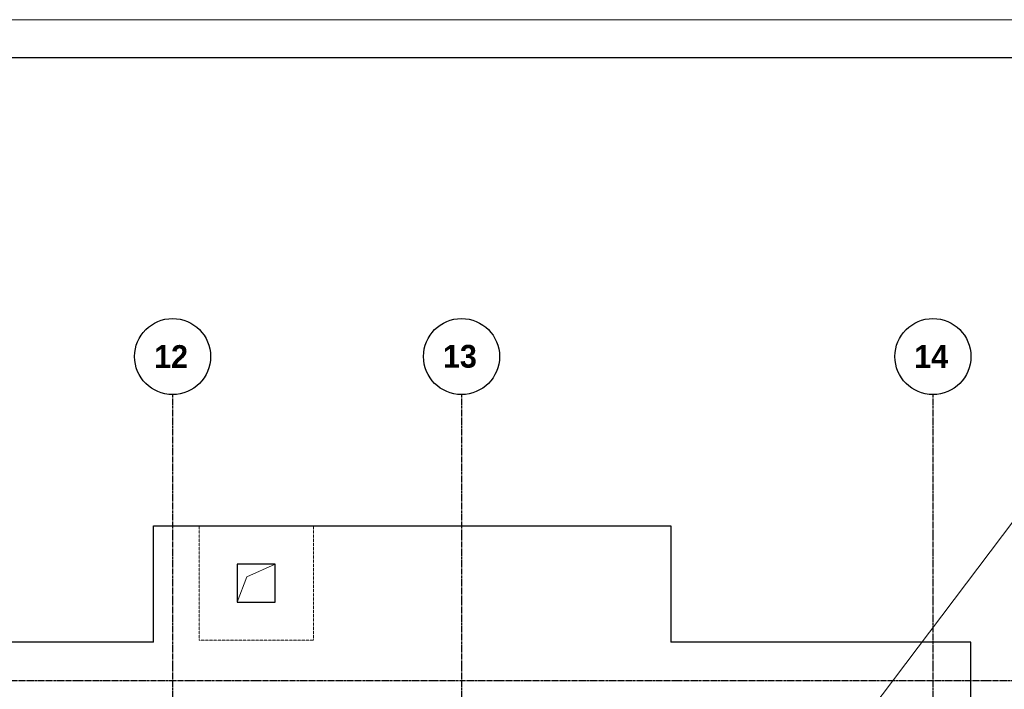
# Model space of a CAD drawing. Header units: millimetres. Extents: x -93479 to 1057970, y -66333 to 172656.
# Tile 353 of 473: x 668311 to 681261, y 51684 to 60490. Entities that reach past the tile are written whole.
import ezdxf
from ezdxf import colors
from ezdxf.entities.mleader import LeaderData, LeaderLine
from ezdxf.math import Vec2, Vec3

# ---------------------------------------------------------------- set-up
doc = ezdxf.new("R2010")
doc.units = ezdxf.units.MM
for name, pattern in [('______5', [1100, 800, -100, 100, -100]), ('HIDDEN2', [4.7625, 3.175, -1.5875]), ('осевая', [50.8, 31.75, -6.35, 6.35, -6.35])]:
    doc.linetypes.add(name, pattern=pattern)
for name, color, linetype, lineweight in [('0 Фундамент', 5, 'Continuous', 30), ('Оси', 40, '______5', 18), ('подоснова', 151, 'Continuous', 5), ('РАЗМЕРЫ', 7, 'Continuous', 9), ('ТОНКИЕ', 7, 'Continuous', 9)]:
    doc.layers.add(name, color=color, linetype=linetype, lineweight=lineweight)
doc.layers.add('ТОЛСТЫЕ_ОСНОВНЫЕ', color=6, linetype='Continuous')
doc.styles.add('GOST-2.304_Type-B', font='GOST_Common.ttf')
doc.styles.add('MtXpl_Century Gothic', font='GOTHICB.TTF', dxfattribs={"height": 0.2})

# ---------------------------------------------------------------- blocks, each defined once
blk = doc.blocks.new('оси')
at = {"color": 7, "linetype": 'ByBlock', "lineweight": -2}
for centre in [(41513, 651.4), (45313, 651.4), (51513, 651.4)]:
    blk.add_circle(centre, 500, dxfattribs=at)
at = {"layer": 'Оси', "color": 7, "linetype": 'осевая', "lineweight": 25, "transparency": 33554687}
for p, q in [((41513.5, 151.4), (41513.5, -36280.2)), ((45313.5, 151.4), (45313.5, -36280.2)), ((51513.5, 151.4), (51513.5, -36280.2)), ((-11815.1, -3606.9), (53620.6, -3606.9))]:
    blk.add_line(p, q, dxfattribs=at)
at = {"layer": 'Оси', "color": 7, "lineweight": 25, "transparency": 33554687, "style": 'MtXpl_Century Gothic'}
for s, p in [('12', (41269.9, 501.4)), ('13', (45068.5, 505.2)), ('14', (51267.2, 501.4))]:
    blk.add_text(s, height=300, dxfattribs=at).set_placement(p)
blk = doc.blocks.new('*U1950')
at = {"layer": 'ТОЛСТЫЕ_ОСНОВНЫЕ', "color": 7}
blk.add_lwpolyline([(20, 5), (836, 5), (836, 589), (20, 589)], close=True, dxfattribs=at)
at = {"layer": 'ТОНКИЕ', "color": 7}
blk.add_lwpolyline([(0, 0), (841, 0), (841, 594), (0, 594)], close=True, dxfattribs=at)
blk = doc.blocks.new('_None')
blk = doc.blocks.new('блок')
at = {"layer": '0 Фундамент', "color": 7, "linetype": 'HIDDEN2', "lineweight": 0}
for p, q in [((683568, 115824), (683568, 117324)), ((683568, 117324), (685068, 117324)), ((685068, 115824), (685068, 117324)), ((683568, 115824), (685068, 115824))]:
    blk.add_line(p, q, dxfattribs=at)
at = {"layer": '0 Фундамент', "color": 7, "ltscale": 100}
for p, q in [((684568, 116824), (684068, 116824)), ((684068, 116824), (684068, 116324)), ((684568, 116324), (684568, 116824)), ((684068, 116324), (684568, 116324))]:
    blk.add_line(p, q, dxfattribs=at)
at = {"layer": '0 Фундамент', "color": 7, "lineweight": 20}
blk.add_lwpolyline([(684068, 116324), (684193, 116655), (684568, 116824)], dxfattribs=at)

msp = doc.modelspace()

# ---------------------------------------------------------------- linework, layer by layer
at = {"layer": '0 Фундамент', "color": 7, "elevation": -3100}
msp.add_lwpolyline([(670073.3, 52302.1), (670073.3, 53832.1), (676873.3, 53832.1), (676873.3, 52302.1)], dxfattribs=at)
at = {"layer": '0 Фундамент', "color": 7}
for points in [[(633023.3, 52302.1), (633023.3, 34902.1), (680823.3, 34902.1), (680823.3, 52302.1), (676873.3, 52302.1)], [(670073.3, 52302.1), (640153.3, 52302.1)]]:
    msp.add_lwpolyline(points, dxfattribs=at)

# ---------------------------------------------------------------- block references
at = {"xscale": 100, "yscale": 100, "zscale": 100}
msp.add_blockref('*U1950', (612537.7, 1090.3), dxfattribs=at)
at = {"color": 7}
msp.add_blockref('оси', (628809.6, 55409), dxfattribs=at)
at = {"layer": 'РАЗМЕРЫ', "color": 7}
msp.add_blockref('блок', (-12894.5, -63492), dxfattribs=at)

# ---------------------------------------------------------------- leaders
at = {"layer": 'подоснова', "color": 7, "ltscale": 0.3}
ml = msp.add_multileader_mtext('Standard', dxfattribs=at)
ml.set_content('осн. сетка %%C16 А500С шаг 200\\Pпо всей площади', color=7, style='GOST-2.304_Type-B')
ml.set_leader_properties(color=7, linetype='ByLayer', lineweight=15)
ml.set_arrow_properties(name='NONE')
ml.build(insert=Vec2(0, 0))
ml.multileader.update_dxf_attribs({"text_left_attachment_type": 6, "text_right_attachment_type": 6, "dogleg_length": 0.1, "arrow_head_size": 18})
ctx = ml.context
ctx.base_point, ctx.char_height, ctx.arrow_head_size, ctx.landing_gap_size, ctx.plane_origin = Vec3(681708.1, 54328.8), 250, 18, 20, Vec3(677154.1, 55746)
ctx.left_attachment, ctx.right_attachment, ctx.text_align_type = 6, 6, 1
notes = []
notes.append((ctx, [(0, (1, 1, 0), (681706, 54328.6), (1, 0), 0.1, [(0, [(679277.2, 51113.8)], 0, [])])]))
ctx.mtext.insert, ctx.mtext.alignment, ctx.mtext.flow_direction = Vec3(683954.6, 54628.8), 2, 5
for ctx, leaders in notes:
    for number, flags, end, landing, length, lines in leaders:
        leader = LeaderData()
        leader.index, (leader.has_last_leader_line, leader.has_dogleg_vector, leader.attachment_direction) = number, flags
        leader.last_leader_point, leader.dogleg_vector, leader.dogleg_length = Vec3(end), Vec3(landing), length
        for number, points, colour, breaks in lines:
            line = LeaderLine()
            line.index, line.vertices, line.color, line.breaks = number, Vec3.list(points), colors.encode_raw_color(colour), breaks
            leader.lines.append(line)
        ctx.leaders.append(leader)

doc.saveas('drawing.dxf')
